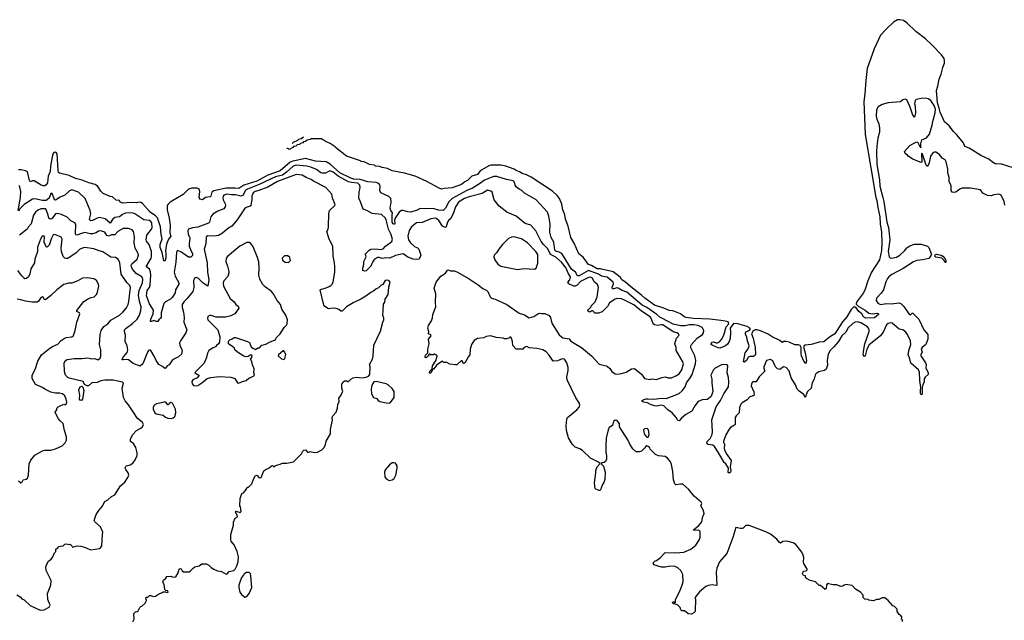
# Model space of a CAD drawing. Extents: x 2220520 to 2384350, y 721165 to 893491.
# Tile 310 of 315: x 2341649 to 2354455, y 867679 to 875487. Entities that reach past the tile are written whole.
import ezdxf

# ---------------------------------------------------------------- set-up
doc = ezdxf.new("R2010")
doc.units = 0

msp = doc.modelspace()

# ---------------------------------------------------------------- linework, layer by layer
at = {"layer": '0CON20XD'}
for points in [[(2354571, 873561), (2354405, 873614), (2354355, 873609), (2354335, 873614), (2354303, 873633), (2354256, 873676), (2354152, 873722), (2353998, 873818), (2353940, 873840), (2353925, 873885), (2353835, 873995), (2353795, 874035), (2353736, 874106), (2353678, 874158), (2353620, 874285), (2353609, 874339), (2353585, 874407), (2353572, 874568), (2353590, 874625), (2353608, 874715), (2353635, 874780), (2353654, 874866), (2353676, 874924), (2353678, 874955), (2353671, 874985), (2353639, 875029), (2353518, 875158), (2353429, 875239), (2353305, 875335), (2353187, 875447), (2353146, 875476), (2353095, 875487), (2353065, 875484), (2353014, 875456), (2352921, 875369), (2352847, 875285), (2352791, 875175), (2352761, 875109), (2352673, 874855), (2352652, 874698), (2352642, 874525), (2352628, 874425), (2352644, 873994), (2352720, 873560), (2352786, 873175), (2352798, 873135), (2352809, 873045), (2352838, 872925), (2352841, 872835), (2352857, 872725), (2352863, 872585), (2352856, 872485), (2352832, 872365), (2352726, 872204), (2352679, 872091), (2352645, 871985), (2352623, 871935), (2352533, 871815), (2352528, 871795), (2352531, 871785), (2352554, 871764), (2352645, 871709), (2352693, 871673), (2352735, 871663), (2352805, 871671), (2352821, 871665), (2352817, 871655), (2352765, 871609), (2352656, 871605), (2352625, 871625), (2352603, 871663), (2352565, 871695), (2352530, 871740), (2352515, 871750), (2352495, 871750), (2352462, 871718), (2352409, 871625), (2352352, 871558), (2352251, 871405), (2352182, 871358), (2352110, 871300), (2352045, 871296), (2352005, 871283)], [(2354464, 873075), (2354452, 873125), (2354416, 873206), (2354385, 873219), (2354321, 873209), (2354285, 873199), (2354235, 873201), (2354175, 873231), (2354144, 873275), (2354015, 873299), (2353905, 873297), (2353875, 873285), (2353824, 873246), (2353795, 873240), (2353776, 873246), (2353765, 873265), (2353766, 873326), (2353739, 873385), (2353736, 873435), (2353721, 873495), (2353719, 873545), (2353700, 873640), (2353685, 873664), (2353645, 873688), (2353612, 873735), (2353565, 873764), (2353544, 873766), (2353525, 873757), (2353495, 873712), (2353479, 873625), (2353455, 873578), (2353438, 873598), (2353385, 873750), (2353380, 873745), (2353382, 873645), (2353375, 873630), (2353295, 873662), (2353264, 873674), (2353205, 873712), (2353195, 873728), (2353165, 873748), (2353157, 873775), (2353225, 873852), (2353315, 873898), (2353331, 873891), (2353355, 873838), (2353368, 873822), (2353371, 873875), (2353383, 873925), (2353445, 873953), (2353483, 873997), (2353518, 874115), (2353525, 874165), (2353557, 874277), (2353562, 874325), (2353545, 874371), (2353499, 874435), (2353467, 874457), (2353425, 874465), (2353375, 874464), (2353325, 874453), (2353305, 874446), (2353296, 874435), (2353285, 874395), (2353294, 874365), (2353298, 874275), (2353285, 874220), (2353265, 874248), (2353231, 874351), (2353187, 874445), (2353165, 874453), (2353137, 874445), (2353105, 874421), (2352945, 874405), (2352865, 874384), (2352815, 874354), (2352795, 874315), (2352788, 874235), (2352796, 874194), (2352822, 874132), (2352834, 874075), (2352831, 874025), (2352809, 873945), (2352798, 873845), (2352794, 873775), (2352799, 873605), (2352831, 873405), (2352837, 873323), (2352877, 873177), (2352890, 873125), (2352927, 872855), (2352949, 872785), (2352968, 872625), (2352945, 872475), (2352959, 872405), (2352971, 872391), (2352987, 872387), (2353055, 872401), (2353095, 872425), (2353158, 872482), (2353189, 872521), (2353225, 872546), (2353285, 872567), (2353375, 872571), (2353455, 872541), (2353475, 872524), (2353508, 872435), (2353506, 872425), (2353475, 872382), (2353395, 872364), (2353316, 872356), (2353272, 872338), (2353138, 872252), (2352994, 872175), (2352954, 872145), (2352935, 872121), (2352915, 872080), (2352885, 871975), (2352855, 871932), (2352794, 871865), (2352787, 871835), (2352810, 871800), (2352845, 871786), (2352925, 871798), (2352986, 871794), (2353085, 871804), (2353109, 871799), (2353148, 871758), (2353215, 871664), (2353235, 871652), (2353255, 871670), (2353265, 871670), (2353343, 871594), (2353407, 871457), (2353461, 871395), (2353461, 871335)], [(2352005, 871283), (2351945, 871263), (2351865, 871254), (2351848, 871242), (2351846, 871215), (2351864, 871156), (2351881, 871055), (2351875, 871018), (2351847, 871047), (2351818, 871115), (2351813, 871143), (2351813, 871225), (2351800, 871250), (2351775, 871259), (2351731, 871261), (2351655, 871293), (2351618, 871302), (2351587, 871303), (2351565, 871292), (2351537, 871315), (2351435, 871363), (2351385, 871398), (2351285, 871440), (2351235, 871455), (2351215, 871455), (2351189, 871441), (2351167, 871405), (2351188, 871345), (2351213, 871227), (2351221, 871139), (2351214, 871125), (2351195, 871109), (2351145, 871108), (2351125, 871099), (2351105, 871061), (2351075, 871034), (2351065, 871040), (2351085, 871155), (2351123, 871207), (2351135, 871245), (2351112, 871325), (2351108, 871365), (2351091, 871395), (2351089, 871415), (2351099, 871431), (2351134, 871446), (2351152, 871465), (2351142, 871482), (2351109, 871499), (2350991, 871531), (2350934, 871536), (2350888, 871475), (2350894, 871425), (2350889, 871341), (2350878, 871305), (2350855, 871268), (2350827, 871245), (2350755, 871216), (2350735, 871219), (2350654, 871254), (2350643, 871265), (2350643, 871275), (2350655, 871295), (2350675, 871301), (2350707, 871287), (2350725, 871287), (2350749, 871301), (2350775, 871328), (2350808, 871385), (2350838, 871495), (2350874, 871535), (2350865, 871558), (2350805, 871574), (2350625, 871595), (2350412, 871602), (2350315, 871614), (2350287, 871627), (2350245, 871661), (2350180, 871690), (2350145, 871701), (2350095, 871706), (2350027, 871737), (2349906, 871775), (2349778, 871865), (2349737, 871907), (2349598, 872015), (2349527, 872077), (2349481, 872105), (2349462, 872135), (2349438, 872158), (2349368, 872208), (2349335, 872220), (2349235, 872238), (2349205, 872250), (2349159, 872249), (2349085, 872292), (2349049, 872305), (2348978, 872398), (2348920, 872445), (2348860, 872580), (2348819, 872655), (2348781, 872801), (2348746, 872895), (2348741, 872951), (2348715, 873015), (2348701, 873091), (2348671, 873161), (2348641, 873201), (2348578, 873258), (2348301, 873441), (2348241, 873471), (2348185, 873486), (2348150, 873510), (2348108, 873525), (2348082, 873542), (2347971, 873581), (2347905, 873595), (2347775, 873595), (2347751, 873589), (2347639, 873521), (2347602, 873475), (2347529, 873451), (2347475, 873398), (2347440, 873381), (2347395, 873346), (2347275, 873301), (2347169, 873291), (2347135, 873284), (2347103, 873295), (2346943, 873383), (2346791, 873451), (2346655, 873494), (2346495, 873524), (2346432, 873552), (2346365, 873564), (2346330, 873580), (2346275, 873584), (2346264, 873594), (2346200, 873605), (2346129, 873639), (2346092, 873645), (2346083, 873653), (2345900, 873715), (2345758, 873825), (2345754, 873834), (2345689, 873879), (2345628, 873905), (2345623, 873913), (2345590, 873925), (2345575, 873940), (2345435, 873940), (2345425, 873930), (2345388, 873922), (2345368, 873905), (2345342, 873898), (2345330, 873885), (2345302, 873878), (2345290, 873865), (2345258, 873862), (2345240, 873845), (2345212, 873838), (2345200, 873825), (2345155, 873800), (2345145, 873810), (2345132, 873812), (2345125, 873820)], [(2345193, 873881), (2345198, 873882), (2345210, 873895), (2345268, 873922), (2345280, 873935), (2345308, 873942), (2345340, 873965)], [(2353461, 871335), (2353435, 871264), (2353386, 871224), (2353374, 871205), (2353389, 871165), (2353366, 871125), (2353368, 871115), (2353430, 871025), (2353437, 871003), (2353433, 870963), (2353466, 870895), (2353463, 870875), (2353425, 870839), (2353415, 870817), (2353414, 870776), (2353396, 870745), (2353389, 870705), (2353385, 870620), (2353375, 870612), (2353367, 870627), (2353364, 870666), (2353368, 870705), (2353356, 870796), (2353354, 870904), (2353337, 870935), (2353241, 871021), (2353220, 871095), (2353204, 871125), (2353212, 871185), (2353238, 871265), (2353235, 871312), (2353198, 871395), (2353175, 871424), (2353135, 871453), (2353086, 871464), (2352995, 871542), (2352975, 871546), (2352945, 871538), (2352925, 871519), (2352884, 871435), (2352845, 871376), (2352699, 871261), (2352669, 871205), (2352645, 871118), (2352635, 871107), (2352621, 871131), (2352622, 871175), (2352643, 871275), (2352697, 871435), (2352697, 871455), (2352690, 871475), (2352675, 871492), (2352591, 871545), (2352545, 871557), (2352515, 871554), (2352485, 871539), (2352425, 871480), (2352394, 871426), (2352341, 871375), (2352297, 871303), (2352237, 871233), (2352190, 871185), (2352165, 871137), (2352153, 871057), (2352156, 870995), (2352138, 870945), (2352116, 870925), (2352043, 870907), (2352003, 870885), (2351993, 870867), (2351983, 870815), (2351956, 870764), (2351944, 870695), (2351895, 870652), (2351865, 870576), (2351847, 870615), (2351785, 870656), (2351760, 870685), (2351739, 870739), (2351685, 870829), (2351655, 870923), (2351617, 870965), (2351585, 870973), (2351535, 870940), (2351505, 870949), (2351480, 870975), (2351445, 871052), (2351415, 871070), (2351362, 871055), (2351326, 870975), (2351326, 870955), (2351338, 870925), (2351338, 870915), (2351268, 870845), (2351229, 870781), (2351185, 870780), (2351175, 870770), (2351165, 870750), (2351164, 870726), (2351198, 870649), (2351201, 870605), (2351188, 870595), (2351144, 870585), (2351109, 870545), (2351045, 870507), (2351030, 870490), (2351010, 870445), (2351005, 870377), (2350966, 870335), (2350956, 870315), (2350954, 870225), (2350945, 870214), (2350896, 870184), (2350878, 870165), (2350835, 870089), (2350804, 870005), (2350802, 869995), (2350817, 869965), (2350812, 869915), (2350817, 869895), (2350838, 869848), (2350904, 869755), (2350890, 869675), (2350900, 869625), (2350896, 869605), (2350875, 869591), (2350865, 869600), (2350866, 869656), (2350835, 869712), (2350811, 869731), (2350734, 869865), (2350685, 869938), (2350665, 869954), (2350603, 869963), (2350588, 869985), (2350592, 870005), (2350628, 870042), (2350656, 870095), (2350659, 870135), (2350651, 870285), (2350709, 870455), (2350732, 870495), (2350766, 870535), (2350806, 870624), (2350866, 870715), (2350871, 870775), (2350866, 870835), (2350851, 870895), (2350860, 870985), (2350849, 870999), (2350785, 871006), (2350693, 870955), (2350671, 870935), (2350638, 870865), (2350652, 870812), (2350653, 870765), (2350666, 870655), (2350653, 870615), (2350636, 870585), (2350590, 870550), (2350525, 870544), (2350475, 870525), (2350429, 870465), (2350392, 870398), (2350314, 870356), (2350255, 870307), (2350225, 870273), (2350210, 870275), (2350188, 870315), (2350134, 870375), (2350078, 870415), (2350025, 870465), (2349995, 870474), (2349936, 870464), (2349905, 870465), (2349852, 870485), (2349815, 870507), (2349765, 870514), (2349743, 870525), (2349743, 870535), (2349757, 870545), (2349795, 870556), (2349825, 870560), (2349895, 870553), (2349995, 870567), (2350055, 870564), (2350125, 870589), (2350225, 870629), (2350266, 870664), (2350303, 870715), (2350320, 870765), (2350371, 870829), (2350397, 870875), (2350437, 871015), (2350443, 871057), (2350429, 871119), (2350379, 871219), (2350379, 871245), (2350388, 871265), (2350462, 871348), (2350529, 871395), (2350542, 871418), (2350546, 871445), (2350525, 871485), (2350475, 871512), (2350415, 871521), (2350355, 871518), (2350305, 871508), (2350245, 871508), (2350150, 871530), (2350002, 871605), (2349975, 871618), (2349935, 871655), (2349805, 871745), (2349744, 871775), (2349545, 871944), (2349485, 871967), (2349435, 871997), (2349415, 872000), (2349375, 871987), (2349359, 871989), (2349354, 872005), (2349371, 872055), (2349369, 872075), (2349289, 872139), (2349214, 872154), (2349177, 872177), (2349045, 872225), (2348925, 872157), (2348905, 872156), (2348877, 872205), (2348827, 872245), (2348758, 872355), (2348698, 872448), (2348665, 872466), (2348620, 872480), (2348609, 872489), (2348597, 872597), (2348563, 872655), (2348545, 872725), (2348548, 872835), (2348529, 872935), (2348513, 872983), (2348463, 873043), (2348365, 873145), (2348214, 873234), (2348178, 873268), (2348145, 873285), (2348108, 873315), (2348095, 873335), (2348086, 873375), (2348065, 873394), (2347981, 873411), (2347855, 873448), (2347815, 873447), (2347780, 873435), (2347695, 873403), (2347617, 873343), (2347538, 873295), (2347464, 873266), (2347275, 873164), (2347232, 873119), (2347185, 873036), (2347155, 873008), (2347095, 873011), (2347025, 873034), (2346915, 873027), (2346856, 873034), (2346820, 873010), (2346735, 872984), (2346695, 872988), (2346635, 873008), (2346615, 873006), (2346585, 872987), (2346532, 872908), (2346525, 872885), (2346530, 872835), (2346525, 872824), (2346505, 872833), (2346493, 872855), (2346493, 872945), (2346498, 872975), (2346475, 873005), (2346468, 873035), (2346480, 873115), (2346474, 873164), (2346448, 873188), (2346348, 873235), (2346334, 873265), (2346339, 873325), (2346327, 873345), (2346305, 873362), (2346285, 873369), (2346175, 873381), (2346075, 873411), (2345995, 873414), (2345954, 873425), (2345812, 873495), (2345685, 873611), (2345635, 873639), (2345495, 873647), (2345365, 873681), (2345245, 873657), (2345200, 873650), (2345166, 873634), (2345035, 873522), (2344875, 873468), (2344735, 873389), (2344562, 873338), (2344497, 873293), (2344445, 873299), (2344335, 873295), (2344175, 873264), (2344147, 873243), (2344135, 873195), (2344125, 873186), (2344066, 873175), (2344025, 873146), (2343995, 873152), (2343981, 873175), (2343990, 873255), (2343983, 873285), (2343955, 873299), (2343889, 873299), (2343844, 873286), (2343777, 873215), (2343607, 873113), (2343581, 873089), (2343569, 873071), (2343565, 873015), (2343593, 872905), (2343604, 872815), (2343602, 872715), (2343616, 872675), (2343585, 872635), (2343560, 872570), (2343544, 872485), (2343550, 872445), (2343548, 872385), (2343535, 872347), (2343525, 872352), (2343501, 872461), (2343476, 872525), (2343478, 872565), (2343503, 872637), (2343491, 872695), (2343481, 872795), (2343440, 872910), (2343415, 872937), (2343344, 872984), (2343245, 873099), (2343225, 873112), (2343205, 873117), (2343165, 873108), (2343095, 873112), (2342990, 873100), (2342957, 873117), (2342945, 873138), (2342902, 873142), (2342855, 873183), (2342825, 873187), (2342735, 873229), (2342705, 873256), (2342665, 873318), (2342629, 873345), (2342548, 873365), (2342462, 873402), (2342375, 873423), (2342293, 873463), (2342165, 873490), (2342155, 873501), (2342148, 873525), (2342137, 873745), (2342125, 873761), (2342105, 873763), (2342083, 873747), (2342076, 873725), (2342050, 873585), (2342043, 873515), (2342018, 873452), (2342009, 873365), (2341995, 873339), (2341975, 873326), (2341955, 873326), (2341927, 873337), (2341835, 873394), (2341815, 873393), (2341785, 873380), (2341775, 873397), (2341754, 873494), (2341744, 873514), (2341724, 873524), (2341666, 873534), (2341635, 873534)], [(2350214, 871144), (2350188, 871185), (2350186, 871225), (2350170, 871275), (2350193, 871347), (2350226, 871385), (2350216, 871405), (2350195, 871418), (2350148, 871429), (2350015, 871519), (2349995, 871522), (2349945, 871511), (2349905, 871521), (2349890, 871535), (2349863, 871605), (2349849, 871625), (2349735, 871696), (2349635, 871778), (2349515, 871841), (2349475, 871856), (2349415, 871861), (2349395, 871854), (2349318, 871805), (2349295, 871758), (2349225, 871690), (2349175, 871670), (2349125, 871670), (2349118, 871688), (2349105, 871700), (2349085, 871700), (2349075, 871690), (2349045, 871690), (2349040, 871705), (2349045, 871720), (2349080, 871755), (2349080, 871765), (2349133, 871817), (2349158, 871882), (2349179, 872005), (2349164, 872045), (2349121, 872081), (2349101, 872125), (2349075, 872140), (2349045, 872136), (2348945, 872084), (2348899, 872035), (2348875, 872022), (2348855, 872023), (2348792, 872055), (2348777, 872075), (2348805, 872105), (2348813, 872145), (2348783, 872193), (2348757, 872255), (2348695, 872335), (2348622, 872402), (2348554, 872434), (2348519, 872509), (2348462, 872565), (2348432, 872605), (2348364, 872744), (2348296, 872815), (2348225, 872839), (2348105, 872935), (2347985, 872987), (2347885, 873063), (2347822, 873145), (2347794, 873244), (2347775, 873259), (2347735, 873270), (2347665, 873229), (2347495, 873185), (2347435, 873162), (2347358, 873115), (2347316, 873055), (2347292, 872975), (2347256, 872904), (2347225, 872876), (2347212, 872855), (2347196, 872795), (2347185, 872786), (2347146, 872805), (2347101, 872875), (2347078, 872895), (2347055, 872906), (2346995, 872900), (2346885, 872852), (2346812, 872845), (2346746, 872795), (2346713, 872747), (2346696, 872675), (2346704, 872625), (2346732, 872585), (2346785, 872537), (2346822, 872522), (2346841, 872505), (2346865, 872425), (2346845, 872376), (2346815, 872369), (2346768, 872375), (2346695, 872402), (2346635, 872444), (2346535, 872423), (2346465, 872388), (2346415, 872391), (2346365, 872384), (2346325, 872397), (2346304, 872396), (2346265, 872375), (2346236, 872335), (2346217, 872283), (2346156, 872224), (2346135, 872218), (2346114, 872225), (2346110, 872255), (2346125, 872305), (2346125, 872345), (2346154, 872404), (2346145, 872435), (2346147, 872445), (2346195, 872491), (2346216, 872504), (2346269, 872509), (2346345, 872500), (2346375, 872508), (2346405, 872545), (2346488, 872602), (2346497, 872635), (2346475, 872704), (2346446, 872765), (2346416, 872885), (2346405, 872907), (2346355, 872956), (2346235, 872966), (2346165, 873006), (2346115, 873025), (2346081, 873121), (2346058, 873165), (2346062, 873245), (2346077, 873305), (2346072, 873335), (2346045, 873360), (2345965, 873369), (2345925, 873380), (2345792, 873452), (2345725, 873504), (2345695, 873516), (2345674, 873516), (2345627, 873493), (2345585, 873490), (2345565, 873497), (2345508, 873538), (2345435, 873568), (2345384, 873584), (2345245, 873598), (2345205, 873581), (2345117, 873503), (2345065, 873468), (2344974, 873446), (2344765, 873343), (2344612, 873285), (2344585, 873265), (2344549, 873201), (2344524, 873194), (2344455, 873211), (2344405, 873209), (2344345, 873218), (2344306, 873205), (2344295, 873191), (2344292, 873165), (2344296, 873145), (2344323, 873095), (2344326, 873075), (2344322, 873055), (2344305, 873030), (2344225, 872999), (2344159, 872961), (2344135, 872925), (2344119, 872855), (2344105, 872841), (2343965, 872789), (2343895, 872782), (2343845, 872763), (2343834, 872745), (2343839, 872695), (2343858, 872665), (2343863, 872645), (2343853, 872575), (2343855, 872545), (2343869, 872499), (2343895, 872445), (2343895, 872422), (2343875, 872400), (2343845, 872402), (2343745, 872470), (2343703, 872487), (2343695, 872482), (2343687, 872463), (2343678, 872335), (2343658, 872205), (2343672, 872152), (2343719, 872065), (2343719, 872051), (2343674, 871976), (2343669, 871935), (2343634, 871875), (2343612, 871855), (2343545, 871819), (2343525, 871796), (2343491, 871675), (2343490, 871610), (2343460, 871585), (2343445, 871564), (2343425, 871564), (2343395, 871578), (2343365, 871564), (2343352, 871565), (2343354, 871595), (2343385, 871665), (2343389, 871709), (2343335, 871795), (2343298, 871895), (2343308, 871965), (2343335, 872005), (2343346, 872035), (2343355, 872165), (2343349, 872211), (2343335, 872245), (2343299, 872275), (2343298, 872285), (2343360, 872385), (2343365, 872405), (2343361, 872475), (2343332, 872565), (2343298, 872608), (2343293, 872625), (2343303, 872685), (2343362, 872765), (2343371, 872785), (2343366, 872845), (2343355, 872863), (2343335, 872878), (2343265, 872886), (2343145, 872965), (2343125, 872973), (2343085, 872977), (2343025, 872972), (2342986, 872954), (2342945, 872924), (2342885, 872916), (2342855, 872890), (2342825, 872844), (2342759, 872899), (2342685, 872915), (2342655, 872909), (2342595, 872876), (2342575, 872872), (2342561, 872881), (2342558, 872895), (2342572, 872965), (2342565, 873005), (2342501, 873161), (2342415, 873244), (2342325, 873274), (2342295, 873264), (2342236, 873204), (2342175, 873179), (2342115, 873141), (2342105, 873144), (2342097, 873157), (2342075, 873220), (2342065, 873232), (2342055, 873228), (2342032, 873168), (2341992, 873138), (2341946, 873136), (2341845, 873157), (2341815, 873152), (2341705, 873085), (2341650, 873030), (2341635, 872998)], [(2343120, 867660), (2343138, 867695), (2343132, 867765), (2343155, 867790), (2343177, 867793), (2343188, 867802), (2343210, 867845), (2343225, 867860), (2343238, 867862), (2343280, 867900), (2343298, 867935), (2343298, 867948), (2343290, 867955), (2343295, 867980), (2343315, 867980), (2343335, 868000), (2343355, 868000), (2343385, 867988), (2343417, 867993), (2343455, 868020), (2343502, 868038), (2343515, 868050), (2343545, 868050), (2343565, 868040), (2343582, 868045), (2343575, 868062), (2343548, 868068), (2343538, 868078), (2343528, 868145), (2343512, 868175), (2343518, 868202), (2343550, 868225), (2343563, 868247), (2343615, 868252), (2343645, 868240), (2343680, 868245), (2343710, 868295), (2343724, 868345), (2343735, 868353), (2343748, 868348), (2343761, 868321), (2343778, 868308), (2343855, 868310), (2343876, 868324), (2343904, 868356), (2343928, 868372), (2343982, 868388), (2344018, 868412), (2344072, 868412), (2344110, 868395), (2344140, 868365), (2344175, 868342), (2344221, 868321), (2344275, 868313), (2344335, 868278), (2344348, 868282), (2344375, 868312), (2344432, 868328), (2344450, 868345), (2344474, 868386), (2344491, 868439), (2344494, 868504), (2344476, 868575), (2344438, 868658), (2344399, 868709), (2344393, 868725), (2344394, 868755), (2344396, 868795), (2344430, 868915), (2344430, 868955), (2344450, 869005), (2344480, 869025), (2344478, 869045), (2344454, 869086), (2344465, 869096), (2344515, 869081), (2344528, 869095), (2344520, 869155), (2344510, 869165), (2344510, 869205), (2344518, 869225), (2344518, 869262), (2344540, 869325), (2344560, 869335), (2344597, 869383), (2344600, 869395), (2344615, 869410), (2344625, 869410), (2344670, 869455), (2344688, 869512), (2344715, 869562), (2344735, 869567), (2344765, 869532), (2344790, 869535), (2344825, 869620), (2344843, 869637), (2344895, 869660), (2344922, 869688), (2344935, 869690), (2344955, 869672), (2344978, 869692), (2345035, 869708), (2345065, 869722), (2345125, 869722), (2345212, 869738), (2345315, 869842), (2345332, 869878), (2345345, 869892), (2345365, 869893), (2345395, 869862), (2345425, 869872), (2345485, 869860), (2345524, 869866), (2345577, 869893), (2345609, 869925), (2345626, 869965), (2345635, 870008), (2345691, 870105), (2345692, 870158), (2345718, 870285), (2345712, 870315), (2345722, 870335), (2345767, 870385), (2345783, 870435), (2345788, 870485), (2345802, 870525), (2345798, 870565), (2345830, 870605), (2345830, 870615), (2345852, 870655), (2345840, 870695), (2345840, 870755), (2345850, 870765), (2345850, 870775), (2345875, 870790), (2345905, 870790), (2345915, 870780), (2345925, 870782), (2345957, 870813), (2345988, 870832), (2346025, 870838), (2346105, 870833), (2346155, 870840), (2346185, 870852), (2346202, 870875), (2346208, 870975), (2346199, 871005), (2346236, 871075), (2346248, 871112), (2346256, 871255), (2346341, 871439), (2346370, 871555), (2346386, 871585), (2346386, 871606), (2346372, 871645), (2346378, 871708), (2346381, 871789), (2346398, 871815), (2346402, 871855), (2346440, 871915), (2346448, 872012), (2346466, 872075), (2346455, 872092), (2346435, 872100), (2346402, 872095), (2346370, 872045), (2346347, 872033), (2346315, 872002), (2346280, 871985), (2346257, 871963), (2346215, 871942), (2346149, 871891), (2346086, 871854), (2345985, 871805), (2345901, 871755), (2345845, 871697), (2345825, 871697), (2345798, 871718), (2345765, 871733), (2345725, 871736), (2345665, 871728), (2345617, 871757), (2345606, 871776), (2345559, 871975), (2345568, 871985), (2345622, 871998), (2345675, 872020), (2345697, 872033), (2345718, 872055), (2345728, 872078), (2345748, 872205), (2345749, 872275), (2345742, 872328), (2345728, 872415), (2345720, 872545), (2345676, 872635), (2345643, 872735), (2345660, 872765), (2345667, 872795), (2345668, 872965), (2345673, 872987), (2345680, 873005), (2345748, 873072), (2345750, 873085), (2345718, 873165), (2345708, 873218), (2345629, 873305), (2345469, 873389), (2345441, 873411), (2345375, 873436), (2345324, 873465), (2345245, 873476), (2345004, 873385), (2344878, 873312), (2344757, 873267), (2344712, 873255), (2344685, 873235), (2344668, 873195), (2344668, 873145), (2344655, 873074), (2344645, 873061), (2344593, 873045), (2344571, 873029), (2344477, 872885), (2344407, 872803), (2344351, 872769), (2344285, 872710), (2344235, 872680), (2344175, 872674), (2344095, 872678), (2344073, 872665), (2344068, 872575), (2344046, 872504), (2344088, 872328), (2344092, 872205), (2344110, 872105), (2344096, 872024), (2344035, 872062), (2343975, 872123), (2343945, 872136), (2343925, 872130), (2343911, 872095), (2343913, 872005), (2343899, 871955), (2343827, 871863), (2343787, 871825), (2343764, 871785), (2343764, 871746), (2343779, 871685), (2343788, 871615), (2343785, 871555), (2343824, 871455), (2343809, 871415), (2343740, 871310), (2343729, 871285), (2343731, 871255), (2343761, 871185), (2343752, 871138), (2343716, 871104), (2343637, 871065), (2343592, 870998), (2343568, 870985), (2343545, 870957), (2343535, 870954), (2343505, 870980), (2343460, 871005), (2343422, 871055), (2343396, 871114), (2343355, 871187), (2343345, 871193), (2343325, 871187), (2343311, 871165), (2343249, 871015), (2343215, 870982), (2343125, 871018), (2343064, 871064), (2343035, 871070), (2342993, 871063), (2342983, 871065), (2342982, 871072), (2342999, 871105), (2343045, 871160), (2343054, 871195), (2343046, 871245), (2343021, 871305), (2343024, 871385), (2343010, 871435), (2343013, 871455), (2343032, 871478), (2343114, 871536), (2343178, 871595), (2343205, 871645), (2343224, 871705), (2343227, 871755), (2343205, 871825), (2343195, 871905), (2343204, 871965), (2343247, 872065), (2343250, 872115), (2343238, 872145), (2343165, 872186), (2343114, 872245), (2343101, 872275), (2343100, 872295), (2343108, 872312), (2343176, 872375), (2343192, 872425), (2343188, 872448), (2343150, 872515), (2343139, 872585), (2343142, 872665), (2343127, 872735), (2343110, 872755), (2343065, 872771), (2342995, 872772), (2342925, 872732), (2342885, 872690), (2342845, 872689), (2342805, 872671), (2342781, 872681), (2342755, 872727), (2342705, 872741), (2342675, 872736), (2342642, 872718), (2342595, 872704), (2342565, 872703), (2342495, 872719), (2342451, 872709), (2342394, 872684), (2342380, 872690), (2342376, 872706), (2342378, 872828), (2342366, 872846), (2342314, 872874), (2342265, 872919), (2342193, 872953), (2342135, 872968), (2342115, 872963), (2342065, 872899), (2342045, 872896), (2342029, 872909), (2342021, 872945), (2341988, 873028), (2341925, 873029), (2341885, 873013), (2341855, 872985), (2341829, 872945), (2341796, 872835), (2341758, 872792), (2341746, 872765), (2341646, 872685)], [(2341628, 873008), (2341658, 873175), (2341662, 873255), (2341652, 873315), (2341641, 873331)], [(2342682, 872482), (2342615, 872509), (2342496, 872524), (2342475, 872521), (2342425, 872498), (2342383, 872457), (2342289, 872391), (2342275, 872382), (2342255, 872381), (2342235, 872389), (2342215, 872408), (2342194, 872475), (2342189, 872515), (2342201, 872635), (2342188, 872658), (2342105, 872696), (2342085, 872689), (2342062, 872645), (2342030, 872555), (2342005, 872531), (2341994, 872535), (2341969, 872595), (2341970, 872665), (2341965, 872674), (2341952, 872679), (2341936, 872665), (2341920, 872635), (2341880, 872530), (2341880, 872475), (2341846, 872374), (2341842, 872325), (2341795, 872250), (2341780, 872185), (2341762, 872145), (2341737, 872123), (2341715, 872119), (2341675, 872157), (2341623, 872225)], [(2348125, 872240), (2348205, 872251), (2348345, 872243), (2348368, 872255), (2348388, 872322), (2348386, 872435), (2348361, 872475), (2348253, 872585), (2348175, 872638), (2348075, 872664), (2348045, 872661), (2348005, 872642), (2347927, 872563), (2347879, 872505), (2347850, 872455), (2347820, 872425), (2347817, 872403), (2347830, 872365), (2347868, 872308), (2347905, 872281), (2348125, 872240)], [(2343915, 870728), (2343965, 870733), (2344016, 870764), (2344085, 870823), (2344134, 870836), (2344245, 870849), (2344395, 870841), (2344445, 870821), (2344482, 870765), (2344495, 870760), (2344545, 870783), (2344594, 870796), (2344628, 870825), (2344688, 870852), (2344702, 870865), (2344693, 870895), (2344699, 870949), (2344675, 871000), (2344670, 871045), (2344652, 871075), (2344670, 871095), (2344672, 871115), (2344668, 871125), (2344645, 871126), (2344621, 871109), (2344595, 871102), (2344564, 871114), (2344483, 871165), (2344448, 871195), (2344442, 871215), (2344422, 871235), (2344364, 871274), (2344364, 871306), (2344380, 871325), (2344414, 871336), (2344440, 871355), (2344455, 871357), (2344610, 871305), (2344642, 871285), (2344648, 871258), (2344665, 871230), (2344680, 871215), (2344715, 871200), (2344745, 871220), (2344767, 871223), (2344800, 871255), (2344852, 871268), (2344908, 871298), (2344965, 871320), (2344980, 871335), (2344985, 871350), (2345036, 871404), (2345088, 871485), (2345118, 871515), (2345128, 871535), (2345132, 871585), (2345112, 871645), (2345057, 871725), (2345039, 871785), (2344996, 871835), (2344945, 871927), (2344918, 871958), (2344845, 872012), (2344812, 872045), (2344770, 872115), (2344760, 872165), (2344763, 872255), (2344758, 872338), (2344743, 872395), (2344687, 872535), (2344655, 872577), (2344635, 872589), (2344605, 872590), (2344513, 872545), (2344350, 872410), (2344336, 872385), (2344332, 872342), (2344352, 872285), (2344367, 872213), (2344369, 872195), (2344355, 872148), (2344305, 872092), (2344297, 872065), (2344299, 872025), (2344385, 871862), (2344439, 871819), (2344461, 871785), (2344491, 871761), (2344497, 871735), (2344446, 871665), (2344395, 871638), (2344325, 871620), (2344205, 871620), (2344125, 871646), (2344095, 871628), (2344090, 871605), (2344097, 871585), (2344224, 871454), (2344250, 871365), (2344248, 871295), (2344236, 871274), (2344207, 871253), (2344195, 871233), (2344165, 871223), (2344110, 871185), (2344090, 871150), (2344079, 871095), (2344047, 871023), (2343932, 870905), (2343928, 870895), (2343978, 870865), (2343978, 870855), (2343958, 870832), (2343899, 870805), (2343887, 870785), (2343890, 870755), (2343915, 870728)], [(2341610, 868010), (2341654, 867984), (2341676, 867956), (2341707, 867945), (2341785, 867869), (2341915, 867810), (2341967, 867813), (2342032, 867848), (2342044, 867875), (2342015, 867950), (2342009, 868025), (2342054, 868135), (2342060, 868195), (2341992, 868325), (2341987, 868373), (2342004, 868416), (2342025, 868448), (2342058, 868472), (2342081, 868505), (2342102, 868555), (2342117, 868573), (2342120, 868605), (2342150, 868625), (2342155, 868638), (2342215, 868648), (2342235, 868668), (2342255, 868673), (2342295, 868662), (2342307, 868667), (2342328, 868648), (2342335, 868630), (2342395, 868648), (2342445, 868643), (2342505, 868627), (2342530, 868610), (2342575, 868596), (2342685, 868610), (2342700, 868620), (2342716, 868645), (2342725, 868792), (2342730, 868825), (2342699, 868895), (2342625, 868960), (2342616, 868975), (2342642, 869055), (2342676, 869105), (2342723, 869157), (2342754, 869225), (2342795, 869246), (2342845, 869289), (2342885, 869310), (2342960, 869425), (2343017, 869475), (2343057, 869535), (2343067, 869565), (2343058, 869598), (2343028, 869638), (2343022, 869655), (2343025, 869670), (2343035, 869687), (2343085, 869701), (2343120, 869720), (2343147, 869755), (2343175, 869820), (2343178, 869858), (2343160, 869925), (2343128, 869978), (2343092, 870005), (2343088, 870025), (2343093, 870047), (2343122, 870095), (2343168, 870145), (2343225, 870178), (2343244, 870196), (2343257, 870225), (2343245, 870252), (2343175, 870308), (2343150, 870350), (2343065, 870482), (2343022, 870532), (2343000, 870575), (2342981, 870695), (2343000, 870760), (2342986, 870775), (2342865, 870799), (2342755, 870799), (2342705, 870791), (2342655, 870769), (2342586, 870764), (2342545, 870728), (2342526, 870726), (2342490, 870745), (2342473, 870783), (2342292, 870825), (2342273, 870835), (2342246, 870866), (2342231, 870915), (2342227, 871025), (2342244, 871056), (2342265, 871070), (2342356, 871084), (2342455, 871083), (2342535, 871091), (2342585, 871080), (2342625, 871081), (2342665, 871067), (2342694, 871085), (2342703, 871113), (2342706, 871196), (2342686, 871265), (2342695, 871395), (2342707, 871445), (2342743, 871497), (2342795, 871534), (2342835, 871579), (2342948, 871645), (2342990, 871685), (2343037, 871743), (2343059, 871785), (2343070, 871825), (2343089, 872005), (2343081, 872031), (2343041, 872071), (2342969, 872179), (2342950, 872325), (2342930, 872375), (2342895, 872394), (2342835, 872398), (2342728, 872468), (2342682, 872482)], [(2345145, 872332), (2345172, 872358), (2345162, 872395), (2345135, 872418), (2345093, 872417), (2345062, 872385), (2345065, 872360), (2345103, 872333), (2345145, 872332)], [(2353695, 872330), (2353685, 872331), (2353668, 872359), (2353641, 872385), (2353565, 872398), (2353552, 872415), (2353555, 872432), (2353575, 872439), (2353635, 872425), (2353654, 872415), (2353685, 872379), (2353694, 872355), (2353695, 872330)], [(2341634, 869494), (2341665, 869467), (2341675, 869470), (2341695, 869506), (2341735, 869513), (2341752, 869525), (2341764, 869566), (2341774, 869715), (2341795, 869762), (2341845, 869827), (2341945, 869881), (2341975, 869889), (2342055, 869892), (2342115, 869906), (2342203, 869945), (2342242, 869985), (2342259, 870021), (2342259, 870065), (2342232, 870145), (2342216, 870236), (2342174, 870274), (2342155, 870300), (2342113, 870373), (2342112, 870385), (2342130, 870415), (2342130, 870435), (2342150, 870455), (2342223, 870487), (2342245, 870482), (2342255, 870488), (2342262, 870515), (2342255, 870552), (2342236, 870595), (2342205, 870622), (2342165, 870632), (2342115, 870631), (2342055, 870644), (2341975, 870684), (2341946, 870706), (2341856, 870745), (2341813, 870823), (2341809, 870865), (2341850, 870940), (2341885, 871049), (2341931, 871129), (2342039, 871215), (2342075, 871238), (2342143, 871267), (2342189, 871315), (2342227, 871343), (2342255, 871356), (2342325, 871366), (2342348, 871382), (2342369, 871445), (2342391, 871555), (2342433, 871665), (2342425, 871677), (2342390, 871695), (2342392, 871705), (2342485, 871822), (2342545, 871863), (2342580, 871875), (2342618, 871882), (2342646, 871915), (2342660, 871945), (2342676, 872025), (2342673, 872043), (2342652, 872092), (2342630, 872110), (2342615, 872118), (2342525, 872132), (2342464, 872126), (2342406, 872094), (2342325, 872062), (2342285, 872060), (2342225, 872043), (2342130, 871975), (2342055, 871900), (2341985, 871847), (2341970, 871850), (2341955, 871880), (2341945, 871886), (2341921, 871865), (2341895, 871826), (2341875, 871816), (2341815, 871816), (2341726, 871826), (2341665, 871846), (2341615, 871852)], [(2353130, 867665), (2353130, 867685), (2353120, 867695), (2353122, 867725), (2353106, 867746), (2353088, 867755), (2353060, 867795), (2353060, 867825), (2353026, 867856), (2353005, 867868), (2352946, 867936), (2352902, 867972), (2352865, 867970), (2352825, 867950), (2352793, 867947), (2352755, 867930), (2352695, 867940), (2352685, 867950), (2352640, 867955), (2352620, 867975), (2352618, 868005), (2352586, 868046), (2352520, 868085), (2352475, 868130), (2352395, 868142), (2352373, 868137), (2352355, 868122), (2352325, 868118), (2352275, 868140), (2352225, 868138), (2352155, 868158), (2352142, 868135), (2352137, 868093), (2352125, 868080), (2352065, 868130), (2352045, 868130), (2351998, 868178), (2351928, 868198), (2351882, 868222), (2351870, 868235), (2351868, 868258), (2351842, 868262), (2351832, 868285), (2351842, 868318), (2351877, 868323), (2351890, 868335), (2351890, 868345), (2351848, 868415), (2351842, 868435), (2351848, 868495), (2351838, 868525), (2351820, 868565), (2351793, 868605), (2351743, 868663), (2351710, 868685), (2351645, 868703), (2351605, 868707), (2351575, 868702), (2351543, 868683), (2351531, 868691), (2351498, 868735), (2351415, 868798), (2351355, 868828), (2351135, 868912), (2351095, 868910), (2351060, 868875), (2351045, 868870), (2351025, 868870), (2350965, 868887), (2350924, 868756), (2350845, 868549), (2350751, 868439), (2350716, 868355), (2350706, 868305), (2350714, 868136), (2350705, 868130), (2350655, 868138), (2350605, 868133), (2350575, 868117), (2350491, 868049), (2350440, 867985), (2350432, 867965), (2350437, 867957), (2350433, 867795), (2350416, 867774), (2350385, 867758), (2350343, 867763), (2350315, 867790), (2350295, 867800), (2350262, 867802), (2350250, 867815), (2350240, 867845), (2350205, 867880), (2350153, 867893), (2350140, 867905), (2350145, 867920), (2350155, 867920), (2350165, 867910), (2350178, 867912), (2350178, 867945), (2350241, 868069), (2350267, 868135), (2350277, 868185), (2350273, 868273), (2350246, 868326), (2350211, 868361), (2350176, 868376), (2350115, 868382), (2350045, 868368), (2349995, 868370), (2349895, 868400), (2349890, 868425), (2349915, 868450), (2349930, 868455), (2349983, 868497), (2350045, 868562), (2350185, 868556), (2350285, 868564), (2350376, 868604), (2350445, 868657), (2350491, 868729), (2350498, 868758), (2350498, 868835), (2350482, 868852), (2350417, 868847), (2350411, 868855), (2350480, 868910), (2350517, 868955), (2350526, 868975), (2350531, 869015), (2350553, 869065), (2350544, 869105), (2350508, 869165), (2350522, 869195), (2350514, 869214), (2350422, 869292), (2350347, 869385), (2350275, 869447), (2350245, 869450), (2350185, 869442), (2350168, 869455), (2350152, 869505), (2350144, 869615), (2350127, 869705), (2350115, 869740), (2350102, 869755), (2350076, 869786), (2350045, 869810), (2349958, 869818), (2349920, 869835), (2349850, 869905), (2349845, 869920), (2349825, 869940), (2349807, 869947), (2349790, 869935), (2349780, 869915), (2349765, 869910), (2349735, 869878), (2349705, 869868), (2349665, 869870), (2349625, 869910), (2349585, 869970), (2349558, 870025), (2349452, 870192), (2349450, 870235), (2349418, 870278), (2349395, 870279), (2349374, 870265), (2349358, 870212), (2349314, 870185), (2349301, 870155), (2349278, 870045), (2349271, 869945), (2349274, 869864), (2349283, 869815), (2349280, 869775), (2349268, 869742), (2349249, 869731), (2349220, 869725), (2349210, 869715), (2349241, 869681), (2349262, 869605), (2349260, 869510), (2349245, 869470), (2349227, 869445), (2349204, 869376), (2349195, 869368), (2349185, 869366), (2349142, 869385), (2349134, 869394), (2349129, 869421), (2349124, 869465), (2349144, 869595), (2349144, 869625), (2349160, 869675), (2349198, 869718), (2349178, 869735), (2349073, 869785), (2348967, 869887), (2348935, 869907), (2348875, 869928), (2348861, 869941), (2348838, 869965), (2348789, 870049), (2348759, 870145), (2348756, 870205), (2348766, 870295), (2348774, 870315), (2348895, 870416), (2348925, 870448), (2348935, 870475), (2348925, 870505), (2348883, 870573), (2348770, 870805), (2348766, 870844), (2348781, 870925), (2348781, 870965), (2348765, 871028), (2348735, 871073), (2348705, 871078), (2348645, 871052), (2348588, 871048), (2348535, 871127), (2348495, 871167), (2348454, 871194), (2348373, 871213), (2348275, 871220), (2348245, 871237), (2348210, 871225), (2348195, 871202), (2348105, 871204), (2348063, 871253), (2348058, 871305), (2348047, 871347), (2348038, 871358), (2348025, 871360), (2348012, 871348), (2347985, 871340), (2347955, 871340), (2347935, 871348), (2347845, 871357), (2347775, 871376), (2347715, 871367), (2347685, 871353), (2347605, 871344), (2347560, 871315), (2347527, 871265), (2347507, 871205), (2347502, 871128), (2347485, 871110), (2347445, 871032), (2347425, 871018), (2347415, 871020), (2347405, 871050), (2347395, 871058), (2347335, 871002), (2347315, 871000), (2347245, 871010), (2347205, 871030), (2347165, 871030), (2347147, 871047), (2347075, 871001), (2347035, 870949), (2347016, 870934), (2346995, 870898), (2346985, 870888), (2346978, 870895), (2346985, 870917), (2347014, 870946), (2347020, 870985), (2347065, 871060), (2347078, 871115), (2347065, 871130), (2347055, 871130), (2347045, 871140), (2347035, 871140), (2347025, 871130), (2346995, 871130), (2346985, 871140), (2346975, 871140), (2346962, 871115), (2346935, 871093), (2346924, 871094), (2346928, 871125), (2346958, 871155), (2346956, 871204), (2346973, 871275), (2346968, 871335), (2347000, 871375), (2346995, 871390), (2346968, 871405), (2346972, 871435), (2346958, 871475), (2346965, 871510), (2347005, 871570), (2347019, 871611), (2347024, 871656), (2347063, 871755), (2347058, 871815), (2347063, 871925), (2347041, 871995), (2347067, 872073), (2347125, 872153), (2347189, 872191), (2347215, 872232), (2347225, 872237), (2347254, 872224), (2347298, 872222), (2347335, 872210), (2347495, 872118), (2347612, 872042), (2347674, 871994), (2347726, 871966), (2347737, 871955), (2347766, 871886), (2347786, 871866), (2347835, 871853), (2347984, 871784), (2348145, 871672), (2348215, 871648), (2348275, 871613), (2348335, 871627), (2348388, 871665), (2348415, 871673), (2348435, 871667), (2348477, 871667), (2348535, 871640), (2348552, 871615), (2348560, 871575), (2348576, 871535), (2348665, 871388), (2348715, 871352), (2348795, 871337), (2348815, 871314), (2348862, 871282), (2348954, 871225), (2349085, 871115), (2349185, 871010), (2349275, 870989), (2349295, 870979), (2349323, 870953), (2349352, 870912), (2349392, 870885), (2349415, 870880), (2349475, 870886), (2349535, 870904), (2349605, 870949), (2349644, 870954), (2349735, 870877), (2349774, 870824), (2349845, 870810), (2349875, 870819), (2349925, 870810), (2350005, 870836), (2350045, 870842), (2350085, 870833), (2350125, 870833), (2350184, 870856), (2350226, 870885), (2350259, 870935), (2350281, 871015), (2350275, 871039), (2350214, 871144)], [(2345085, 871070), (2345096, 871084), (2345110, 871135), (2345095, 871170), (2345085, 871180), (2345075, 871180), (2345015, 871130), (2345012, 871115), (2345055, 871078), (2345085, 871070)], [(2342445, 870535), (2342435, 870539), (2342428, 870555), (2342431, 870605), (2342419, 870675), (2342434, 870716), (2342455, 870724), (2342470, 870710), (2342482, 870665), (2342464, 870555), (2342455, 870539), (2342445, 870535)], [(2346455, 870503), (2346470, 870510), (2346521, 870575), (2346518, 870655), (2346495, 870691), (2346446, 870735), (2346415, 870752), (2346285, 870782), (2346255, 870780), (2346228, 870735), (2346220, 870685), (2346223, 870623), (2346252, 870575), (2346295, 870562), (2346313, 870535), (2346334, 870524), (2346415, 870505), (2346455, 870503)], [(2343625, 870304), (2343647, 870313), (2343665, 870330), (2343680, 870375), (2343676, 870425), (2343635, 870503), (2343615, 870510), (2343594, 870496), (2343585, 870482), (2343575, 870480), (2343555, 870512), (2343535, 870520), (2343495, 870504), (2343426, 870494), (2343398, 870475), (2343383, 870445), (2343383, 870425), (2343408, 870375), (2343425, 870364), (2343515, 870346), (2343545, 870321), (2343575, 870306), (2343625, 870304)], [(2349825, 870060), (2349838, 870095), (2349828, 870155), (2349812, 870172), (2349775, 870167), (2349763, 870155), (2349772, 870102), (2349795, 870068), (2349805, 870060), (2349825, 870060)], [(2346455, 869496), (2346495, 869503), (2346519, 869521), (2346542, 869565), (2346560, 869655), (2346558, 869685), (2346547, 869707), (2346535, 869720), (2346515, 869726), (2346495, 869724), (2346458, 869702), (2346404, 869636), (2346394, 869605), (2346400, 869545), (2346416, 869516), (2346455, 869496)], [(2344585, 867980), (2344595, 867990), (2344605, 867990), (2344632, 868025), (2344667, 868105), (2344657, 868255), (2344652, 868282), (2344635, 868300), (2344595, 868300), (2344564, 868276), (2344560, 868265), (2344533, 868237), (2344500, 868135), (2344498, 868105), (2344514, 868044), (2344534, 868014), (2344575, 867980), (2344585, 867980)]]:
    msp.add_lwpolyline(points, dxfattribs=at)

doc.saveas('drawing.dxf')
